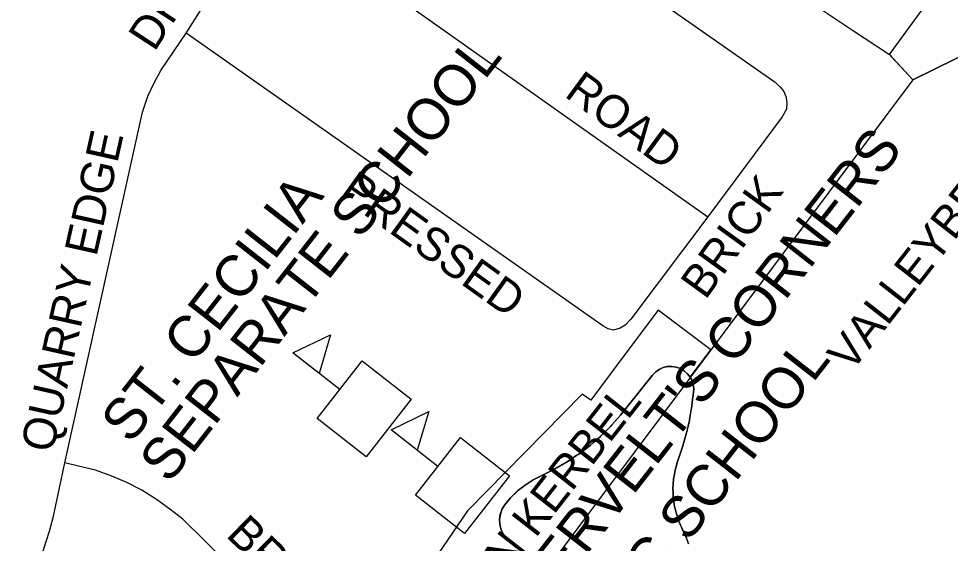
# Model space of a CAD drawing. Extents: x 586326 to 623965, y 4819854 to 4857850.
# Drawn here: x 598062 to 598626, y 4839741 to 4840059 of the extents above; entities that cross this region are included whole.
import ezdxf

# ---------------------------------------------------------------- set-up
doc = ezdxf.new("R2010")
doc.units = 0
for name, color, linetype in [('Lots_Concessions', 7, 'Continuous'), ('Minor Rd Lbls', 7, 'Continuous'), ('Minor Rds', 7, 'Continuous'), ('Park Lbls', 7, 'Continuous'), ('Park Outlines', 7, 'Continuous'), ('Proposed Secondary Rds', 7, 'Continuous'), ('School Syms_Lbls', 7, 'Continuous'), ('Secondary Rds Lbls', 7, 'Continuous'), ('SWM Ponds', 7, 'Continuous')]:
    doc.layers.add(name, color=color, linetype=linetype)

msp = doc.modelspace()

# ---------------------------------------------------------------- linework, layer by layer
at = {"layer": 'Lots_Concessions'}
for p, q in [((598589.41, 4840037.16), (598997.09, 4840596.9)), ((598603.5, 4840021.8), (598589.41, 4840037.16)), ((598603.5, 4840021.8), (598189.06, 4839467.85))]:
    msp.add_line(p, q, dxfattribs=at)
at = {"layer": 'Minor Rds'}
for points in [[(598135.48, 4840158.32), (598190.71, 4840244.69), (598193.17, 4840247.61), (598196.2, 4840249.62), (598199.54, 4840250.85), (598202.86, 4840251.36), (598206.44, 4840250.11), (598221.43, 4840239.96), (598300.98, 4840176.38), (598302.2, 4840175.5), (598326.07, 4840157.33), (598326.14, 4840157.43), (598420.42, 4840091.31), (598443.53, 4840074.6), (598459.21, 4840062.99), (598520.11, 4840020.38), (598523.26, 4840017.46), (598523.3, 4840017.51), (598525.38, 4840014.72), (598526.61, 4840011.79), (598527.2, 4840008.24), (598527.08, 4840004.12), (598524.35, 4839999.38), (598479.35, 4839938.91)], [(598208.77, 4840121.93), (598229.27, 4840113.83), (598235.23, 4840110.91), (598240.9, 4840107.6), (598479.35, 4839938.91)], [(598479.35, 4839938.91), (598432.71, 4839877.05), (598429.23, 4839873.32), (598426.23, 4839871.45), (598422.27, 4839870.33), (598418.94, 4839871.11), (598415.72, 4839872.94), (598163.46, 4840050.19)], [(598255.76, 4839663.03), (598161.5, 4839755.85), (598153.59, 4839761.95), (598145.48, 4839767.82), (598136.59, 4839773.49), (598127.47, 4839778.07), (598118.37, 4839781.85), (598108.57, 4839785.55), (598098.97, 4839787.89), (598089.88, 4839790.06)]]:
    msp.add_lwpolyline(points, dxfattribs=at)
at = {"layer": 'Park Outlines'}
for points in [[(598771.76, 4840104.8), (598603.5, 4840021.8), (598589.21, 4840002.71), (598580.52, 4839991.09), (598568.98, 4839975.66), (598560.77, 4839964.69), (598555.06, 4839957.06), (598547.16, 4839946.5), (598541.17, 4839938.49), (598535.18, 4839930.49), (598529.2, 4839922.49), (598523.21, 4839914.49), (598517.22, 4839906.48), (598511.23, 4839898.48), (598505.24, 4839890.47), (598499.26, 4839882.47), (598493.27, 4839874.47), (598487.28, 4839866.46), (598483.98, 4839862.05), (598481.29, 4839858.46), (598468.7, 4839841.89), (598469.26, 4839840.8), (598469.82, 4839839.72), (598470.06, 4839838.94), (598470.54, 4839837.39), (598470.86, 4839834.97), (598470.75, 4839832.67), (598470.2, 4839828.43), (598469.66, 4839824.34), (598468.99, 4839820.27), (598468.49, 4839817.19), (598468.33, 4839816.19), (598468.31, 4839816.14), (598468.22, 4839815.7), (598467.41, 4839812.14), (598466.51, 4839808.14), (598464.2, 4839800.21), (598462.62, 4839795.48), (598461.04, 4839790.76), (598460.96, 4839790.52), (598460.91, 4839790.36), (598460.36, 4839788.38), (598459.56, 4839785.5), (598459.41, 4839784.62), (598458.95, 4839781.99), (598458.67, 4839780.31), (598458.59, 4839779.45), (598458.47, 4839777.97), (598458.41, 4839777.08), (598458.36, 4839776.33), (598458.27, 4839775.17), (598458.35, 4839771.73), (598458.39, 4839770.41), (598458.39, 4839770.09), (598458.39, 4839770.03), (598458.4, 4839769.97), (598459.03, 4839764.79), (598459.03, 4839764.77), (598459.29, 4839763.64), (598459.56, 4839762.43), (598459.79, 4839761.4), (598459.99, 4839760.5), (598460.16, 4839759.74), (598460.17, 4839759.71), (598460.53, 4839758.6), (598461.23, 4839756.48), (598461.47, 4839755.78), (598461.63, 4839755.27), (598461.79, 4839754.78), (598461.8, 4839754.76), (598462.85, 4839752.38), (598463.91, 4839750), (598464.12, 4839749.54), (598464.41, 4839748.89), (598464.6, 4839748.46), (598464.93, 4839747.73), (598465.17, 4839747.21), (598465.39, 4839746.73), (598465.6, 4839746.24), (598465.81, 4839745.79), (598465.99, 4839745.4), (598466.2, 4839744.93), (598466.4, 4839744.49), (598466.46, 4839744.36), (598466.5, 4839744.27), (598466.5, 4839744.26), (598466.56, 4839744.08), (598466.68, 4839743.75), (598466.8, 4839743.42), (598466.9, 4839743.12), (598467.03, 4839742.74), (598467.19, 4839742.29), (598467.27, 4839742.07), (598467.42, 4839741.66), (598467.66, 4839740.98)], [(598548.91, 4840063.92), (598567.67, 4840051.52), (598589.41, 4840037.16), (598590.67, 4840035.78), (598603.5, 4840021.8), (598771.76, 4840104.8)], [(598363.29, 4839739.75), (598359.22, 4839742.66), (598357.05, 4839744.77), (598355.32, 4839747.25), (598354.09, 4839750.01), (598353.4, 4839752.95), (598353.27, 4839755.98), (598353.71, 4839758.97), (598354.38, 4839760.87), (598354.71, 4839761.82), (598354.72, 4839761.83), (598356.23, 4839764.43), (598359.97, 4839768.9), (598364.13, 4839772.97), (598366.4, 4839774.78), (598368.68, 4839776.6), (598372.34, 4839778.96), (598373.57, 4839779.75), (598373.61, 4839779.77), (598378.75, 4839782.4), (598386.52, 4839786.2), (598394.03, 4839790.51), (598394.17, 4839790.61), (598400.1, 4839794.56), (598401.23, 4839795.31), (598401.28, 4839795.35), (598408.1, 4839800.56), (598410.17, 4839802.38), (598414.61, 4839806.26), (598414.65, 4839806.31), (598420.65, 4839812.31), (598420.73, 4839812.38), (598421.22, 4839812.94), (598426.43, 4839818.89), (598445.97, 4839843.17), (598446.37, 4839843.58), (598446.9, 4839844.12), (598447.82, 4839845.07), (598449.05, 4839845.92), (598450, 4839846.59), (598452.43, 4839847.67), (598455.01, 4839848.27), (598457.67, 4839848.37), (598460.29, 4839847.97), (598462.79, 4839847.08), (598465.08, 4839845.74), (598467.07, 4839843.98), (598467.1, 4839843.95), (598468.7, 4839841.89), (598481.29, 4839858.46), (598449.26, 4839882.41), (598426.73, 4839852.3), (598408.47, 4839827.89), (598403.3, 4839831.53), (598333.86, 4839760.91), (598300.82, 4839712.8)], [(598467.66, 4839740.98), (598467.42, 4839741.66), (598467.27, 4839742.07), (598467.19, 4839742.29), (598467.03, 4839742.74), (598466.9, 4839743.12), (598466.8, 4839743.42), (598466.68, 4839743.75), (598466.56, 4839744.08), (598466.5, 4839744.27), (598466.46, 4839744.36), (598466.4, 4839744.49), (598466.2, 4839744.93), (598465.99, 4839745.4), (598465.81, 4839745.79), (598465.6, 4839746.24), (598465.39, 4839746.73), (598465.17, 4839747.21), (598464.93, 4839747.73), (598464.6, 4839748.46), (598464.41, 4839748.89), (598464.12, 4839749.54), (598463.91, 4839750), (598461.79, 4839754.78), (598461.63, 4839755.27), (598461.47, 4839755.78), (598461.23, 4839756.48), (598460.53, 4839758.6), (598460.16, 4839759.74), (598459.99, 4839760.5), (598459.79, 4839761.4), (598459.56, 4839762.43), (598459.29, 4839763.64), (598459.03, 4839764.77), (598458.4, 4839769.97), (598458.39, 4839770.09), (598458.39, 4839770.41), (598458.35, 4839771.73), (598458.27, 4839775.17), (598458.36, 4839776.33), (598458.41, 4839777.08), (598458.47, 4839777.97), (598458.59, 4839779.45), (598458.67, 4839780.31), (598458.95, 4839781.99), (598459.56, 4839785.5), (598460.36, 4839788.38), (598460.91, 4839790.36), (598461.04, 4839790.76), (598462.62, 4839795.48), (598464.2, 4839800.21), (598466.51, 4839808.14), (598467.41, 4839812.14), (598468.22, 4839815.7), (598468.31, 4839816.14), (598468.33, 4839816.19), (598468.49, 4839817.19), (598469.66, 4839824.34), (598470.2, 4839828.43), (598470.75, 4839832.67), (598470.86, 4839834.97), (598470.54, 4839837.39), (598470.06, 4839838.94), (598469.82, 4839839.72), (598468.7, 4839841.89), (598467.1, 4839843.95), (598465.08, 4839845.74), (598462.79, 4839847.08), (598460.29, 4839847.97), (598457.67, 4839848.37), (598455.01, 4839848.27), (598452.43, 4839847.67), (598450, 4839846.59), (598449.05, 4839845.92), (598447.82, 4839845.07), (598446.9, 4839844.12), (598446.37, 4839843.58), (598445.97, 4839843.17), (598426.43, 4839818.89), (598421.22, 4839812.94), (598420.65, 4839812.31), (598414.65, 4839806.31), (598410.17, 4839802.38), (598408.1, 4839800.56), (598401.28, 4839795.35), (598400.1, 4839794.56), (598394.17, 4839790.61), (598386.52, 4839786.2), (598378.75, 4839782.4), (598373.61, 4839779.77), (598372.34, 4839778.96), (598368.68, 4839776.6), (598366.4, 4839774.78), (598364.13, 4839772.97), (598359.97, 4839768.9), (598356.23, 4839764.43), (598354.72, 4839761.83), (598354.38, 4839760.87), (598353.71, 4839758.97), (598353.27, 4839755.98), (598353.4, 4839752.95), (598354.09, 4839750.01), (598355.32, 4839747.25), (598357.05, 4839744.77), (598359.22, 4839742.66), (598363.31, 4839739.74)]]:
    msp.add_lwpolyline(points, dxfattribs=at)
at = {"layer": 'Proposed Secondary Rds'}
for points in [[(598163.46, 4840050.19), (598208.77, 4840121.93)], [(598089.88, 4839790.06), (598137.02, 4840002.31), (598140.2, 4840011.94), (598143.96, 4840019.97), (598148.17, 4840027.41), (598163.46, 4840050.19)], [(598004.81, 4839652.2), (598029.54, 4839676.08), (598051.33, 4839698.29), (598066.41, 4839716.73), (598071.44, 4839726.37), (598076.89, 4839736.84), (598080.66, 4839748.57), (598083.17, 4839757.79), (598089.88, 4839790.06)]]:
    msp.add_lwpolyline(points, dxfattribs=at)
at = {"layer": 'School Syms_Lbls'}
for p, q in [((598256.46, 4839834.33), (598228.05, 4839856.53)), ((598315.95, 4839787.86), (598287.54, 4839810.05))]:
    msp.add_line(p, q, dxfattribs=at)
for points in [[(598228.05, 4839856.53), (598250.83, 4839867.56), (598243.92, 4839844.06)], [(598242.83, 4839816.89), (598270.1, 4839851.78), (598299.7, 4839828.65), (598272.44, 4839793.75)], [(598287.54, 4839810.05), (598310.32, 4839821.09), (598303.4, 4839797.59)], [(598302.32, 4839770.41), (598329.58, 4839805.31), (598359.19, 4839782.18), (598331.92, 4839747.28)]]:
    msp.add_lwpolyline(points, close=True, dxfattribs=at)
at = {"layer": 'SWM Ponds'}
msp.add_lwpolyline([(598467.66, 4839740.97), (598467.42, 4839741.65), (598467.28, 4839742.06), (598467.2, 4839742.29), (598467.04, 4839742.74), (598466.91, 4839743.11), (598466.8, 4839743.42), (598466.68, 4839743.75), (598466.57, 4839744.07), (598466.5, 4839744.26), (598466.46, 4839744.35), (598466.4, 4839744.49), (598466.2, 4839744.92), (598465.99, 4839745.4), (598465.81, 4839745.79), (598465.61, 4839746.24), (598465.39, 4839746.72), (598465.17, 4839747.21), (598464.93, 4839747.73), (598464.61, 4839748.46), (598464.41, 4839748.88), (598464.12, 4839749.53), (598463.91, 4839750), (598461.8, 4839754.78), (598461.63, 4839755.27), (598461.47, 4839755.77), (598461.23, 4839756.48), (598460.54, 4839758.6), (598460.16, 4839759.73), (598459.99, 4839760.49), (598459.79, 4839761.4), (598459.56, 4839762.43), (598459.29, 4839763.63), (598459.04, 4839764.77), (598458.4, 4839769.96), (598458.39, 4839770.09), (598458.39, 4839770.4), (598458.36, 4839771.73), (598458.27, 4839775.17), (598458.36, 4839776.32), (598458.41, 4839777.08), (598458.47, 4839777.96), (598458.6, 4839779.45), (598458.67, 4839780.31), (598458.95, 4839781.99), (598459.56, 4839785.49), (598460.36, 4839788.37), (598460.92, 4839790.36), (598461.04, 4839790.75), (598462.62, 4839795.48), (598464.2, 4839800.21), (598466.51, 4839808.13), (598467.41, 4839812.13), (598468.22, 4839815.69), (598468.32, 4839816.13), (598468.33, 4839816.18), (598468.49, 4839817.19), (598469.66, 4839824.34), (598470.2, 4839828.43), (598470.75, 4839832.67), (598470.86, 4839834.96), (598470.55, 4839837.38), (598470.06, 4839838.93), (598469.82, 4839839.71), (598468.7, 4839841.88), (598467.1, 4839843.94), (598465.08, 4839845.73), (598462.79, 4839847.08), (598460.29, 4839847.96), (598457.67, 4839848.37), (598455.02, 4839848.26), (598452.43, 4839847.66), (598450, 4839846.58), (598449.05, 4839845.92), (598447.83, 4839845.07), (598446.9, 4839844.12), (598446.37, 4839843.57), (598445.97, 4839843.17), (598426.43, 4839818.89), (598421.22, 4839812.94), (598420.65, 4839812.3), (598414.66, 4839806.31), (598410.17, 4839802.37), (598408.1, 4839800.56), (598401.28, 4839795.34), (598400.1, 4839794.55), (598394.17, 4839790.6), (598386.52, 4839786.2), (598378.75, 4839782.4), (598373.61, 4839779.77), (598372.34, 4839778.96), (598368.68, 4839776.59), (598366.4, 4839774.78), (598364.13, 4839772.96), (598359.97, 4839768.89), (598356.23, 4839764.43), (598354.72, 4839761.83), (598354.38, 4839760.87), (598353.72, 4839758.96), (598353.27, 4839755.97), (598353.4, 4839752.95), (598354.09, 4839750.01), (598355.32, 4839747.25), (598357.06, 4839744.77), (598359.22, 4839742.66), (598363.31, 4839739.73)], dxfattribs=at)

# ---------------------------------------------------------------- texts
at = {"layer": 'Minor Rd Lbls'}
for s, rotation, p in [('ROAD', 323.7134, (598391.85, 4840012.2)), ('PRESSED ', 324.3705, (598255.29, 4839951.59)), ('BRICK ', 54.1595, (598477.91, 4839888.14)), ('BRICKYARD WAY', 315.8329, (598186.93, 4839745.8))]:
    msp.add_text(s, height=19.998, rotation=rotation, dxfattribs=at).set_placement(p)
at = {"layer": 'Park Lbls'}
for s, p in [('VALLEYBROOK', (598566.23, 4839844.25)), ('ALLEN KERBEL', (598318.32, 4839671.49))]:
    msp.add_text(s, height=19.992, rotation=52, dxfattribs=at).set_placement(p)
at = {"layer": 'School Syms_Lbls'}
for s, p in [('SEPARATE SCHOOL', (598153.09, 4839776.75)), ("WESTERVELT'S CORNERS", (598332.25, 4839639.66)), ('ST. CECILIA', (598129.79, 4839800.75)), ('PUBLIC SCHOOL', (598387.38, 4839638.81))]:
    msp.add_text(s, height=25, rotation=52, dxfattribs=at).set_placement(p)
at = {"layer": 'Secondary Rds Lbls'}
for s, rotation, p in [('DRIVE', 56.943, (598144.15, 4840038.35)), ('QUARRY EDGE ', 77.4278, (598082.55, 4839795.43))]:
    msp.add_text(s, height=19.998, rotation=rotation, dxfattribs=at).set_placement(p)

doc.saveas('drawing.dxf')
